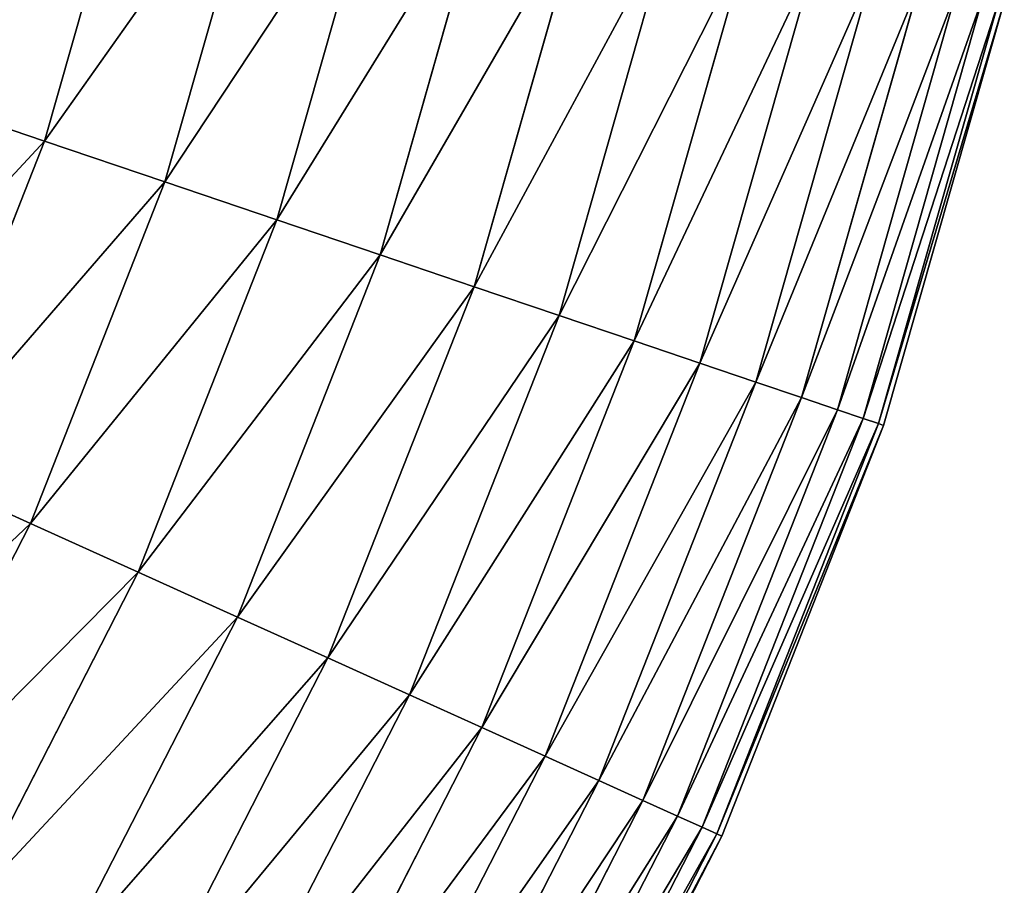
# Model space of a CAD drawing. Extents: x 5 to 965, y 4 to 104.
# Tile 636 of 656: x 953 to 964, y 32 to 42. Entities that reach past the tile are written whole.
import ezdxf

# ---------------------------------------------------------------- set-up
doc = ezdxf.new("R2010")
doc.units = 0
doc.layers.get('0').update_dxf_attribs({"color": 13, "linetype": 'CONTINUOUS'})

# ---------------------------------------------------------------- blocks, each defined once
blk = doc.blocks.new('COMPONENT_4')
for p, q in [((88.003, 37.1, 20.155), (89.082, 40.89, 20.155)), ((88.003, 37.1, 79.725), (89.082, 40.89, 79.725)), ((89.343, 36.647, 22.161), (90.46, 40.569, 22.161)), ((89.343, 36.647, 77.718), (90.46, 40.569, 77.718)), ((90.588, 36.225, 24.235), (91.74, 40.272, 24.235)), ((90.588, 36.225, 75.645), (91.74, 40.272, 75.645)), ((91.735, 35.837, 26.37), (92.92, 39.998, 26.37)), ((91.735, 35.837, 73.51), (92.92, 39.998, 73.51)), ((92.782, 35.482, 28.562), (93.996, 39.748, 28.562)), ((92.782, 35.482, 71.318), (93.996, 39.748, 71.318)), ((93.725, 35.163, 30.806), (94.966, 39.523, 30.806)), ((93.725, 35.163, 69.074), (94.966, 39.523, 69.074)), ((94.562, 34.88, 33.095), (95.827, 39.323, 33.095)), ((94.562, 34.88, 66.784), (95.827, 39.323, 66.784)), ((95.292, 34.632, 35.426), (96.578, 39.148, 35.426)), ((95.292, 34.632, 64.454), (96.578, 39.148, 64.454)), ((95.913, 34.422, 37.791), (97.216, 39, 37.791)), ((95.913, 34.422, 62.089), (97.216, 39, 62.089)), ((96.423, 34.25, 40.185), (97.741, 38.878, 40.185)), ((96.423, 34.25, 59.694), (97.741, 38.878, 59.694)), ((96.821, 34.115, 42.603), (98.15, 38.783, 42.603)), ((96.821, 34.115, 57.276), (98.15, 38.783, 57.276)), ((97.106, 34.018, 45.039), (98.443, 38.715, 45.039)), ((97.106, 34.018, 54.841), (98.443, 38.715, 54.841)), ((97.277, 33.96, 47.486), (98.619, 38.674, 47.486)), ((97.277, 33.96, 52.393), (98.619, 38.674, 52.393)), ((97.334, 33.941, 49.94), (98.678, 38.66, 49.94)), ((86.571, 37.585, 18.22), (88.003, 37.1, 20.155)), ((88.003, 37.1, 79.725), (86.571, 37.585, 81.659)), ((86.558, 33.435, 20.155), (88.003, 37.1, 20.155)), ((86.558, 33.435, 79.725), (88.003, 37.1, 79.725)), ((88.003, 37.1, 20.155), (89.343, 36.647, 22.161)), ((89.343, 36.647, 77.718), (88.003, 37.1, 79.725)), ((87.847, 32.852, 22.161), (89.343, 36.647, 22.161)), ((87.847, 32.852, 77.718), (89.343, 36.647, 77.718)), ((89.343, 36.647, 22.161), (90.588, 36.225, 24.235)), ((90.588, 36.225, 75.645), (89.343, 36.647, 77.718)), ((89.045, 32.31, 24.235), (90.588, 36.225, 24.235)), ((89.045, 32.31, 75.645), (90.588, 36.225, 75.645)), ((90.588, 36.225, 24.235), (91.735, 35.837, 26.37)), ((91.735, 35.837, 73.51), (90.588, 36.225, 75.645)), ((90.148, 31.811, 26.37), (91.735, 35.837, 26.37)), ((90.148, 31.811, 73.51), (91.735, 35.837, 73.51)), ((91.735, 35.837, 26.37), (92.782, 35.482, 28.562)), ((92.782, 35.482, 71.318), (91.735, 35.837, 73.51)), ((91.155, 31.356, 28.562), (92.782, 35.482, 28.562)), ((91.155, 31.356, 71.318), (92.782, 35.482, 71.318)), ((92.782, 35.482, 28.562), (93.725, 35.163, 30.806)), ((93.725, 35.163, 69.074), (92.782, 35.482, 71.318)), ((92.062, 30.946, 30.806), (93.725, 35.163, 30.806)), ((92.062, 30.946, 69.074), (93.725, 35.163, 69.074)), ((93.725, 35.163, 30.806), (94.562, 34.88, 33.095)), ((94.562, 34.88, 66.784), (93.725, 35.163, 69.074)), ((92.868, 30.582, 33.095), (94.562, 34.88, 33.095)), ((92.868, 30.582, 66.784), (94.562, 34.88, 66.784)), ((94.562, 34.88, 33.095), (95.292, 34.632, 35.426)), ((95.292, 34.632, 64.454), (94.562, 34.88, 66.784)), ((93.57, 30.264, 35.426), (95.292, 34.632, 35.426)), ((93.57, 30.264, 64.454), (95.292, 34.632, 64.454)), ((95.292, 34.632, 35.426), (95.913, 34.422, 37.791)), ((95.913, 34.422, 62.089), (95.292, 34.632, 64.454)), ((94.168, 29.994, 37.791), (95.913, 34.422, 37.791)), ((94.168, 29.994, 62.089), (95.913, 34.422, 62.089)), ((95.913, 34.422, 37.791), (96.423, 34.25, 40.185)), ((96.423, 34.25, 59.694), (95.913, 34.422, 62.089)), ((94.658, 29.773, 40.185), (96.423, 34.25, 40.185)), ((94.658, 29.773, 59.694), (96.423, 34.25, 59.694)), ((96.423, 34.25, 40.185), (96.821, 34.115, 42.603)), ((96.821, 34.115, 57.276), (96.423, 34.25, 59.694)), ((95.041, 29.6, 42.603), (96.821, 34.115, 42.603)), ((95.041, 29.6, 57.276), (96.821, 34.115, 57.276)), ((96.821, 34.115, 42.603), (97.106, 34.018, 45.039)), ((97.106, 34.018, 54.841), (96.821, 34.115, 57.276)), ((95.315, 29.476, 45.039), (97.106, 34.018, 45.039)), ((95.315, 29.476, 54.841), (97.106, 34.018, 54.841)), ((95.48, 29.401, 47.486), (97.277, 33.96, 47.486)), ((95.48, 29.401, 52.393), (97.277, 33.96, 52.393)), ((97.106, 34.018, 45.039), (97.277, 33.96, 47.486)), ((97.277, 33.96, 52.393), (97.106, 34.018, 54.841)), ((97.277, 33.96, 47.486), (97.334, 33.941, 49.94)), ((97.334, 33.941, 49.94), (97.277, 33.96, 52.393)), ((95.535, 29.376, 49.94), (97.334, 33.941, 49.94)), ((86.558, 33.435, 20.155), (87.847, 32.852, 22.161)), ((86.558, 33.435, 79.725), (87.847, 32.852, 77.718)), ((85.986, 29.222, 22.161), (87.847, 32.852, 22.161)), ((85.986, 29.222, 77.718), (87.847, 32.852, 77.718)), ((87.847, 32.852, 22.161), (89.045, 32.31, 24.235)), ((87.847, 32.852, 77.718), (89.045, 32.31, 75.645)), ((87.125, 28.566, 24.235), (89.045, 32.31, 24.235)), ((87.125, 28.566, 75.645), (89.045, 32.31, 75.645)), ((89.045, 32.31, 24.235), (90.148, 31.811, 26.37)), ((89.045, 32.31, 75.645), (90.148, 31.811, 73.51)), ((88.175, 27.961, 26.37), (90.148, 31.811, 26.37)), ((88.175, 27.961, 73.51), (90.148, 31.811, 73.51)), ((90.148, 31.811, 26.37), (91.155, 31.356, 28.562)), ((90.148, 31.811, 73.51), (91.155, 31.356, 71.318)), ((89.132, 27.41, 28.562), (91.155, 31.356, 28.562)), ((89.132, 27.41, 71.318), (91.155, 31.356, 71.318)), ((91.155, 31.356, 28.562), (92.062, 30.946, 30.806)), ((91.155, 31.356, 71.318), (92.062, 30.946, 69.074)), ((89.995, 26.912, 30.806), (92.062, 30.946, 30.806)), ((89.995, 26.912, 69.074), (92.062, 30.946, 69.074)), ((92.062, 30.946, 30.806), (92.868, 30.582, 33.095)), ((92.062, 30.946, 69.074), (92.868, 30.582, 66.784)), ((90.761, 26.471, 33.095), (92.868, 30.582, 33.095)), ((90.761, 26.471, 66.784), (92.868, 30.582, 66.784)), ((92.868, 30.582, 33.095), (93.57, 30.264, 35.426)), ((92.868, 30.582, 66.784), (93.57, 30.264, 64.454)), ((91.429, 26.086, 35.426), (93.57, 30.264, 35.426)), ((91.429, 26.086, 64.454), (93.57, 30.264, 64.454)), ((93.57, 30.264, 35.426), (94.168, 29.994, 37.791)), ((93.57, 30.264, 64.454), (94.168, 29.994, 62.089)), ((91.996, 25.759, 37.791), (94.168, 29.994, 37.791)), ((91.996, 25.759, 62.089), (94.168, 29.994, 62.089)), ((94.168, 29.994, 37.791), (94.658, 29.773, 40.185)), ((94.168, 29.994, 62.089), (94.658, 29.773, 59.694)), ((92.463, 25.49, 40.185), (94.658, 29.773, 40.185)), ((92.463, 25.49, 59.694), (94.658, 29.773, 59.694)), ((94.658, 29.773, 40.185), (95.041, 29.6, 42.603)), ((94.658, 29.773, 59.694), (95.041, 29.6, 57.276)), ((92.827, 25.28, 42.603), (95.041, 29.6, 42.603)), ((92.827, 25.28, 57.276), (95.041, 29.6, 57.276)), ((95.041, 29.6, 42.603), (95.315, 29.476, 45.039)), ((95.041, 29.6, 57.276), (95.315, 29.476, 54.841)), ((93.087, 25.13, 45.039), (95.315, 29.476, 45.039)), ((93.087, 25.13, 54.841), (95.315, 29.476, 54.841)), ((95.315, 29.476, 45.039), (95.48, 29.401, 47.486)), ((95.315, 29.476, 54.841), (95.48, 29.401, 52.393)), ((93.244, 25.04, 47.486), (95.48, 29.401, 47.486)), ((93.244, 25.04, 52.393), (95.48, 29.401, 52.393)), ((93.296, 25.01, 49.94), (95.535, 29.376, 49.94)), ((95.48, 29.401, 47.486), (95.535, 29.376, 49.94)), ((95.48, 29.401, 52.393), (95.535, 29.376, 49.94))]:
    blk.add_line(p, q)
mesh = blk.add_polyface()
corners = [(86.571, 37.585, 18.22), (89.082, 40.89, 20.155), (88.003, 37.1, 20.155), (87.609, 41.232, 18.22)]
mesh.append_faces([[corners[k] for k in face] for face in [(0, 1, 2), (1, 0, 3)]], dxfattribs={"vtx0": -1})
mesh = blk.add_polyface()
corners = [(89.082, 40.89, 79.725), (86.571, 37.585, 81.659), (88.003, 37.1, 79.725), (87.609, 41.232, 81.659)]
mesh.append_faces([[corners[k] for k in face] for face in [(0, 1, 2), (1, 0, 3)]], dxfattribs={"vtx0": -1})
mesh = blk.add_polyface()
corners = [(88.003, 37.1, 20.155), (90.46, 40.569, 22.161), (89.343, 36.647, 22.161), (89.082, 40.89, 20.155)]
mesh.append_faces([[corners[k] for k in face] for face in [(0, 1, 2), (1, 0, 3)]], dxfattribs={"vtx0": -1})
mesh = blk.add_polyface()
corners = [(90.46, 40.569, 77.718), (88.003, 37.1, 79.725), (89.343, 36.647, 77.718), (89.082, 40.89, 79.725)]
mesh.append_faces([[corners[k] for k in face] for face in [(0, 1, 2), (1, 0, 3)]], dxfattribs={"vtx0": -1})
mesh = blk.add_polyface()
corners = [(89.343, 36.647, 22.161), (91.74, 40.272, 24.235), (90.588, 36.225, 24.235), (90.46, 40.569, 22.161)]
mesh.append_faces([[corners[k] for k in face] for face in [(0, 1, 2), (1, 0, 3)]], dxfattribs={"vtx0": -1})
mesh = blk.add_polyface()
corners = [(91.74, 40.272, 75.645), (89.343, 36.647, 77.718), (90.588, 36.225, 75.645), (90.46, 40.569, 77.718)]
mesh.append_faces([[corners[k] for k in face] for face in [(0, 1, 2), (1, 0, 3)]], dxfattribs={"vtx0": -1})
mesh = blk.add_polyface()
corners = [(90.588, 36.225, 24.235), (92.92, 39.998, 26.37), (91.735, 35.837, 26.37), (91.74, 40.272, 24.235)]
mesh.append_faces([[corners[k] for k in face] for face in [(0, 1, 2), (1, 0, 3)]], dxfattribs={"vtx0": -1})
mesh = blk.add_polyface()
corners = [(92.92, 39.998, 73.51), (90.588, 36.225, 75.645), (91.735, 35.837, 73.51), (91.74, 40.272, 75.645)]
mesh.append_faces([[corners[k] for k in face] for face in [(0, 1, 2), (1, 0, 3)]], dxfattribs={"vtx0": -1})
mesh = blk.add_polyface()
corners = [(91.735, 35.837, 26.37), (93.996, 39.748, 28.562), (92.782, 35.482, 28.562), (92.92, 39.998, 26.37)]
mesh.append_faces([[corners[k] for k in face] for face in [(0, 1, 2), (1, 0, 3)]], dxfattribs={"vtx0": -1})
mesh = blk.add_polyface()
corners = [(93.996, 39.748, 71.318), (91.735, 35.837, 73.51), (92.782, 35.482, 71.318), (92.92, 39.998, 73.51)]
mesh.append_faces([[corners[k] for k in face] for face in [(0, 1, 2), (1, 0, 3)]], dxfattribs={"vtx0": -1})
mesh = blk.add_polyface()
corners = [(92.782, 35.482, 28.562), (94.966, 39.523, 30.806), (93.725, 35.163, 30.806), (93.996, 39.748, 28.562)]
mesh.append_faces([[corners[k] for k in face] for face in [(0, 1, 2), (1, 0, 3)]], dxfattribs={"vtx0": -1})
mesh = blk.add_polyface()
corners = [(94.966, 39.523, 69.074), (92.782, 35.482, 71.318), (93.725, 35.163, 69.074), (93.996, 39.748, 71.318)]
mesh.append_faces([[corners[k] for k in face] for face in [(0, 1, 2), (1, 0, 3)]], dxfattribs={"vtx0": -1})
mesh = blk.add_polyface()
corners = [(93.725, 35.163, 30.806), (95.827, 39.323, 33.095), (94.562, 34.88, 33.095), (94.966, 39.523, 30.806)]
mesh.append_faces([[corners[k] for k in face] for face in [(0, 1, 2), (1, 0, 3)]], dxfattribs={"vtx0": -1})
mesh = blk.add_polyface()
corners = [(95.827, 39.323, 66.784), (93.725, 35.163, 69.074), (94.562, 34.88, 66.784), (94.966, 39.523, 69.074)]
mesh.append_faces([[corners[k] for k in face] for face in [(0, 1, 2), (1, 0, 3)]], dxfattribs={"vtx0": -1})
mesh = blk.add_polyface()
corners = [(94.562, 34.88, 33.095), (96.578, 39.148, 35.426), (95.292, 34.632, 35.426), (95.827, 39.323, 33.095)]
mesh.append_faces([[corners[k] for k in face] for face in [(0, 1, 2), (1, 0, 3)]], dxfattribs={"vtx0": -1})
mesh = blk.add_polyface()
corners = [(96.578, 39.148, 64.454), (94.562, 34.88, 66.784), (95.292, 34.632, 64.454), (95.827, 39.323, 66.784)]
mesh.append_faces([[corners[k] for k in face] for face in [(0, 1, 2), (1, 0, 3)]], dxfattribs={"vtx0": -1})
mesh = blk.add_polyface()
corners = [(95.292, 34.632, 35.426), (97.216, 39, 37.791), (95.913, 34.422, 37.791), (96.578, 39.148, 35.426)]
mesh.append_faces([[corners[k] for k in face] for face in [(0, 1, 2), (1, 0, 3)]], dxfattribs={"vtx0": -1})
mesh = blk.add_polyface()
corners = [(97.216, 39, 62.089), (95.292, 34.632, 64.454), (95.913, 34.422, 62.089), (96.578, 39.148, 64.454)]
mesh.append_faces([[corners[k] for k in face] for face in [(0, 1, 2), (1, 0, 3)]], dxfattribs={"vtx0": -1})
mesh = blk.add_polyface()
corners = [(95.913, 34.422, 37.791), (97.741, 38.878, 40.185), (96.423, 34.25, 40.185), (97.216, 39, 37.791)]
mesh.append_faces([[corners[k] for k in face] for face in [(0, 1, 2), (1, 0, 3)]], dxfattribs={"vtx0": -1})
mesh = blk.add_polyface()
corners = [(97.741, 38.878, 59.694), (95.913, 34.422, 62.089), (96.423, 34.25, 59.694), (97.216, 39, 62.089)]
mesh.append_faces([[corners[k] for k in face] for face in [(0, 1, 2), (1, 0, 3)]], dxfattribs={"vtx0": -1})
mesh = blk.add_polyface()
corners = [(96.423, 34.25, 40.185), (98.15, 38.783, 42.603), (96.821, 34.115, 42.603), (97.741, 38.878, 40.185)]
mesh.append_faces([[corners[k] for k in face] for face in [(0, 1, 2), (1, 0, 3)]], dxfattribs={"vtx0": -1})
mesh = blk.add_polyface()
corners = [(98.15, 38.783, 57.276), (96.423, 34.25, 59.694), (96.821, 34.115, 57.276), (97.741, 38.878, 59.694)]
mesh.append_faces([[corners[k] for k in face] for face in [(0, 1, 2), (1, 0, 3)]], dxfattribs={"vtx0": -1})
mesh = blk.add_polyface()
corners = [(96.821, 34.115, 42.603), (98.443, 38.715, 45.039), (97.106, 34.018, 45.039), (98.15, 38.783, 42.603)]
mesh.append_faces([[corners[k] for k in face] for face in [(0, 1, 2), (1, 0, 3)]], dxfattribs={"vtx0": -1})
mesh = blk.add_polyface()
corners = [(98.443, 38.715, 54.841), (96.821, 34.115, 57.276), (97.106, 34.018, 54.841), (98.15, 38.783, 57.276)]
mesh.append_faces([[corners[k] for k in face] for face in [(0, 1, 2), (1, 0, 3)]], dxfattribs={"vtx0": -1})
mesh = blk.add_polyface()
corners = [(97.106, 34.018, 45.039), (98.619, 38.674, 47.486), (97.277, 33.96, 47.486), (98.443, 38.715, 45.039)]
mesh.append_faces([[corners[k] for k in face] for face in [(0, 1, 2), (1, 0, 3)]], dxfattribs={"vtx0": -1})
mesh = blk.add_polyface()
corners = [(98.619, 38.674, 52.393), (97.106, 34.018, 54.841), (97.277, 33.96, 52.393), (98.443, 38.715, 54.841)]
mesh.append_faces([[corners[k] for k in face] for face in [(0, 1, 2), (1, 0, 3)]], dxfattribs={"vtx0": -1})
mesh = blk.add_polyface()
corners = [(97.277, 33.96, 47.486), (98.678, 38.66, 49.94), (97.334, 33.941, 49.94), (98.619, 38.674, 47.486)]
mesh.append_faces([[corners[k] for k in face] for face in [(0, 1, 2), (1, 0, 3)]], dxfattribs={"vtx0": -1})
mesh = blk.add_polyface()
corners = [(98.678, 38.66, 49.94), (97.277, 33.96, 52.393), (97.334, 33.941, 49.94), (98.619, 38.674, 52.393)]
mesh.append_faces([[corners[k] for k in face] for face in [(0, 1, 2), (1, 0, 3)]], dxfattribs={"vtx0": -1})
mesh = blk.add_polyface()
corners = [(85.18, 34.058, 18.22), (88.003, 37.1, 20.155), (86.558, 33.435, 20.155), (86.571, 37.585, 18.22)]
mesh.append_faces([[corners[k] for k in face] for face in [(0, 1, 2), (1, 0, 3)]], dxfattribs={"vtx0": -1})
mesh = blk.add_polyface()
corners = [(88.003, 37.1, 79.725), (85.18, 34.058, 81.659), (86.558, 33.435, 79.725), (86.571, 37.585, 81.659)]
mesh.append_faces([[corners[k] for k in face] for face in [(0, 1, 2), (1, 0, 3)]], dxfattribs={"vtx0": -1})
mesh = blk.add_polyface()
corners = [(86.558, 33.435, 20.155), (89.343, 36.647, 22.161), (87.847, 32.852, 22.161), (88.003, 37.1, 20.155)]
mesh.append_faces([[corners[k] for k in face] for face in [(0, 1, 2), (1, 0, 3)]], dxfattribs={"vtx0": -1})
mesh = blk.add_polyface()
corners = [(89.343, 36.647, 77.718), (86.558, 33.435, 79.725), (87.847, 32.852, 77.718), (88.003, 37.1, 79.725)]
mesh.append_faces([[corners[k] for k in face] for face in [(0, 1, 2), (1, 0, 3)]], dxfattribs={"vtx0": -1})
mesh = blk.add_polyface()
corners = [(87.847, 32.852, 22.161), (90.588, 36.225, 24.235), (89.045, 32.31, 24.235), (89.343, 36.647, 22.161)]
mesh.append_faces([[corners[k] for k in face] for face in [(0, 1, 2), (1, 0, 3)]], dxfattribs={"vtx0": -1})
mesh = blk.add_polyface()
corners = [(90.588, 36.225, 75.645), (87.847, 32.852, 77.718), (89.045, 32.31, 75.645), (89.343, 36.647, 77.718)]
mesh.append_faces([[corners[k] for k in face] for face in [(0, 1, 2), (1, 0, 3)]], dxfattribs={"vtx0": -1})
mesh = blk.add_polyface()
corners = [(89.045, 32.31, 24.235), (91.735, 35.837, 26.37), (90.148, 31.811, 26.37), (90.588, 36.225, 24.235)]
mesh.append_faces([[corners[k] for k in face] for face in [(0, 1, 2), (1, 0, 3)]], dxfattribs={"vtx0": -1})
mesh = blk.add_polyface()
corners = [(91.735, 35.837, 73.51), (89.045, 32.31, 75.645), (90.148, 31.811, 73.51), (90.588, 36.225, 75.645)]
mesh.append_faces([[corners[k] for k in face] for face in [(0, 1, 2), (1, 0, 3)]], dxfattribs={"vtx0": -1})
mesh = blk.add_polyface()
corners = [(90.148, 31.811, 26.37), (92.782, 35.482, 28.562), (91.155, 31.356, 28.562), (91.735, 35.837, 26.37)]
mesh.append_faces([[corners[k] for k in face] for face in [(0, 1, 2), (1, 0, 3)]], dxfattribs={"vtx0": -1})
mesh = blk.add_polyface()
corners = [(92.782, 35.482, 71.318), (90.148, 31.811, 73.51), (91.155, 31.356, 71.318), (91.735, 35.837, 73.51)]
mesh.append_faces([[corners[k] for k in face] for face in [(0, 1, 2), (1, 0, 3)]], dxfattribs={"vtx0": -1})
mesh = blk.add_polyface()
corners = [(91.155, 31.356, 28.562), (93.725, 35.163, 30.806), (92.062, 30.946, 30.806), (92.782, 35.482, 28.562)]
mesh.append_faces([[corners[k] for k in face] for face in [(0, 1, 2), (1, 0, 3)]], dxfattribs={"vtx0": -1})
mesh = blk.add_polyface()
corners = [(93.725, 35.163, 69.074), (91.155, 31.356, 71.318), (92.062, 30.946, 69.074), (92.782, 35.482, 71.318)]
mesh.append_faces([[corners[k] for k in face] for face in [(0, 1, 2), (1, 0, 3)]], dxfattribs={"vtx0": -1})
mesh = blk.add_polyface()
corners = [(92.062, 30.946, 30.806), (94.562, 34.88, 33.095), (92.868, 30.582, 33.095), (93.725, 35.163, 30.806)]
mesh.append_faces([[corners[k] for k in face] for face in [(0, 1, 2), (1, 0, 3)]], dxfattribs={"vtx0": -1})
mesh = blk.add_polyface()
corners = [(94.562, 34.88, 66.784), (92.062, 30.946, 69.074), (92.868, 30.582, 66.784), (93.725, 35.163, 69.074)]
mesh.append_faces([[corners[k] for k in face] for face in [(0, 1, 2), (1, 0, 3)]], dxfattribs={"vtx0": -1})
mesh = blk.add_polyface()
corners = [(92.868, 30.582, 33.095), (95.292, 34.632, 35.426), (93.57, 30.264, 35.426), (94.562, 34.88, 33.095)]
mesh.append_faces([[corners[k] for k in face] for face in [(0, 1, 2), (1, 0, 3)]], dxfattribs={"vtx0": -1})
mesh = blk.add_polyface()
corners = [(95.292, 34.632, 64.454), (92.868, 30.582, 66.784), (93.57, 30.264, 64.454), (94.562, 34.88, 66.784)]
mesh.append_faces([[corners[k] for k in face] for face in [(0, 1, 2), (1, 0, 3)]], dxfattribs={"vtx0": -1})
mesh = blk.add_polyface()
corners = [(93.57, 30.264, 35.426), (95.913, 34.422, 37.791), (94.168, 29.994, 37.791), (95.292, 34.632, 35.426)]
mesh.append_faces([[corners[k] for k in face] for face in [(0, 1, 2), (1, 0, 3)]], dxfattribs={"vtx0": -1})
mesh = blk.add_polyface()
corners = [(95.913, 34.422, 62.089), (93.57, 30.264, 64.454), (94.168, 29.994, 62.089), (95.292, 34.632, 64.454)]
mesh.append_faces([[corners[k] for k in face] for face in [(0, 1, 2), (1, 0, 3)]], dxfattribs={"vtx0": -1})
mesh = blk.add_polyface()
corners = [(94.168, 29.994, 37.791), (96.423, 34.25, 40.185), (94.658, 29.773, 40.185), (95.913, 34.422, 37.791)]
mesh.append_faces([[corners[k] for k in face] for face in [(0, 1, 2), (1, 0, 3)]], dxfattribs={"vtx0": -1})
mesh = blk.add_polyface()
corners = [(96.423, 34.25, 59.694), (94.168, 29.994, 62.089), (94.658, 29.773, 59.694), (95.913, 34.422, 62.089)]
mesh.append_faces([[corners[k] for k in face] for face in [(0, 1, 2), (1, 0, 3)]], dxfattribs={"vtx0": -1})
mesh = blk.add_polyface()
corners = [(94.658, 29.773, 40.185), (96.821, 34.115, 42.603), (95.041, 29.6, 42.603), (96.423, 34.25, 40.185)]
mesh.append_faces([[corners[k] for k in face] for face in [(0, 1, 2), (1, 0, 3)]], dxfattribs={"vtx0": -1})
mesh = blk.add_polyface()
corners = [(96.821, 34.115, 57.276), (94.658, 29.773, 59.694), (95.041, 29.6, 57.276), (96.423, 34.25, 59.694)]
mesh.append_faces([[corners[k] for k in face] for face in [(0, 1, 2), (1, 0, 3)]], dxfattribs={"vtx0": -1})
mesh = blk.add_polyface()
corners = [(95.041, 29.6, 42.603), (97.106, 34.018, 45.039), (95.315, 29.476, 45.039), (96.821, 34.115, 42.603)]
mesh.append_faces([[corners[k] for k in face] for face in [(0, 1, 2), (1, 0, 3)]], dxfattribs={"vtx0": -1})
mesh = blk.add_polyface()
corners = [(97.106, 34.018, 54.841), (95.041, 29.6, 57.276), (95.315, 29.476, 54.841), (96.821, 34.115, 57.276)]
mesh.append_faces([[corners[k] for k in face] for face in [(0, 1, 2), (1, 0, 3)]], dxfattribs={"vtx0": -1})
mesh = blk.add_polyface()
corners = [(95.315, 29.476, 45.039), (97.277, 33.96, 47.486), (95.48, 29.401, 47.486), (97.106, 34.018, 45.039)]
mesh.append_faces([[corners[k] for k in face] for face in [(0, 1, 2), (1, 0, 3)]], dxfattribs={"vtx0": -1})
mesh = blk.add_polyface()
corners = [(97.277, 33.96, 52.393), (95.315, 29.476, 54.841), (95.48, 29.401, 52.393), (97.106, 34.018, 54.841)]
mesh.append_faces([[corners[k] for k in face] for face in [(0, 1, 2), (1, 0, 3)]], dxfattribs={"vtx0": -1})
mesh = blk.add_polyface()
corners = [(95.48, 29.401, 47.486), (97.334, 33.941, 49.94), (95.535, 29.376, 49.94), (97.277, 33.96, 47.486)]
mesh.append_faces([[corners[k] for k in face] for face in [(0, 1, 2), (1, 0, 3)]], dxfattribs={"vtx0": -1})
mesh = blk.add_polyface()
corners = [(97.334, 33.941, 49.94), (95.48, 29.401, 52.393), (95.535, 29.376, 49.94), (97.277, 33.96, 52.393)]
mesh.append_faces([[corners[k] for k in face] for face in [(0, 1, 2), (1, 0, 3)]], dxfattribs={"vtx0": -1})
mesh = blk.add_polyface()
corners = [(84.761, 29.929, 20.155), (87.847, 32.852, 22.161), (85.986, 29.222, 22.161), (86.558, 33.435, 20.155)]
mesh.append_faces([[corners[k] for k in face] for face in [(0, 1, 2), (1, 0, 3)]], dxfattribs={"vtx0": -1})
mesh = blk.add_polyface()
corners = [(87.847, 32.852, 77.718), (84.761, 29.929, 79.725), (85.986, 29.222, 77.718), (86.558, 33.435, 79.725)]
mesh.append_faces([[corners[k] for k in face] for face in [(0, 1, 2), (1, 0, 3)]], dxfattribs={"vtx0": -1})
mesh = blk.add_polyface()
corners = [(85.986, 29.222, 22.161), (89.045, 32.31, 24.235), (87.125, 28.566, 24.235), (87.847, 32.852, 22.161)]
mesh.append_faces([[corners[k] for k in face] for face in [(0, 1, 2), (1, 0, 3)]], dxfattribs={"vtx0": -1})
mesh = blk.add_polyface()
corners = [(89.045, 32.31, 75.645), (85.986, 29.222, 77.718), (87.125, 28.566, 75.645), (87.847, 32.852, 77.718)]
mesh.append_faces([[corners[k] for k in face] for face in [(0, 1, 2), (1, 0, 3)]], dxfattribs={"vtx0": -1})
mesh = blk.add_polyface()
corners = [(87.125, 28.566, 24.235), (90.148, 31.811, 26.37), (88.175, 27.961, 26.37), (89.045, 32.31, 24.235)]
mesh.append_faces([[corners[k] for k in face] for face in [(0, 1, 2), (1, 0, 3)]], dxfattribs={"vtx0": -1})
mesh = blk.add_polyface()
corners = [(90.148, 31.811, 73.51), (87.125, 28.566, 75.645), (88.175, 27.961, 73.51), (89.045, 32.31, 75.645)]
mesh.append_faces([[corners[k] for k in face] for face in [(0, 1, 2), (1, 0, 3)]], dxfattribs={"vtx0": -1})
mesh = blk.add_polyface()
corners = [(88.175, 27.961, 26.37), (91.155, 31.356, 28.562), (89.132, 27.41, 28.562), (90.148, 31.811, 26.37)]
mesh.append_faces([[corners[k] for k in face] for face in [(0, 1, 2), (1, 0, 3)]], dxfattribs={"vtx0": -1})
mesh = blk.add_polyface()
corners = [(91.155, 31.356, 71.318), (88.175, 27.961, 73.51), (89.132, 27.41, 71.318), (90.148, 31.811, 73.51)]
mesh.append_faces([[corners[k] for k in face] for face in [(0, 1, 2), (1, 0, 3)]], dxfattribs={"vtx0": -1})
mesh = blk.add_polyface()
corners = [(89.132, 27.41, 28.562), (92.062, 30.946, 30.806), (89.995, 26.912, 30.806), (91.155, 31.356, 28.562)]
mesh.append_faces([[corners[k] for k in face] for face in [(0, 1, 2), (1, 0, 3)]], dxfattribs={"vtx0": -1})
mesh = blk.add_polyface()
corners = [(92.062, 30.946, 69.074), (89.132, 27.41, 71.318), (89.995, 26.912, 69.074), (91.155, 31.356, 71.318)]
mesh.append_faces([[corners[k] for k in face] for face in [(0, 1, 2), (1, 0, 3)]], dxfattribs={"vtx0": -1})
mesh = blk.add_polyface()
corners = [(89.995, 26.912, 30.806), (92.868, 30.582, 33.095), (90.761, 26.471, 33.095), (92.062, 30.946, 30.806)]
mesh.append_faces([[corners[k] for k in face] for face in [(0, 1, 2), (1, 0, 3)]], dxfattribs={"vtx0": -1})
mesh = blk.add_polyface()
corners = [(92.868, 30.582, 66.784), (89.995, 26.912, 69.074), (90.761, 26.471, 66.784), (92.062, 30.946, 69.074)]
mesh.append_faces([[corners[k] for k in face] for face in [(0, 1, 2), (1, 0, 3)]], dxfattribs={"vtx0": -1})
mesh = blk.add_polyface()
corners = [(90.761, 26.471, 33.095), (93.57, 30.264, 35.426), (91.429, 26.086, 35.426), (92.868, 30.582, 33.095)]
mesh.append_faces([[corners[k] for k in face] for face in [(0, 1, 2), (1, 0, 3)]], dxfattribs={"vtx0": -1})
mesh = blk.add_polyface()
corners = [(93.57, 30.264, 64.454), (90.761, 26.471, 66.784), (91.429, 26.086, 64.454), (92.868, 30.582, 66.784)]
mesh.append_faces([[corners[k] for k in face] for face in [(0, 1, 2), (1, 0, 3)]], dxfattribs={"vtx0": -1})
mesh = blk.add_polyface()
corners = [(91.429, 26.086, 35.426), (94.168, 29.994, 37.791), (91.996, 25.759, 37.791), (93.57, 30.264, 35.426)]
mesh.append_faces([[corners[k] for k in face] for face in [(0, 1, 2), (1, 0, 3)]], dxfattribs={"vtx0": -1})
mesh = blk.add_polyface()
corners = [(94.168, 29.994, 62.089), (91.429, 26.086, 64.454), (91.996, 25.759, 62.089), (93.57, 30.264, 64.454)]
mesh.append_faces([[corners[k] for k in face] for face in [(0, 1, 2), (1, 0, 3)]], dxfattribs={"vtx0": -1})
mesh = blk.add_polyface()
corners = [(91.996, 25.759, 37.791), (94.658, 29.773, 40.185), (92.463, 25.49, 40.185), (94.168, 29.994, 37.791)]
mesh.append_faces([[corners[k] for k in face] for face in [(0, 1, 2), (1, 0, 3)]], dxfattribs={"vtx0": -1})
mesh = blk.add_polyface()
corners = [(94.658, 29.773, 59.694), (91.996, 25.759, 62.089), (92.463, 25.49, 59.694), (94.168, 29.994, 62.089)]
mesh.append_faces([[corners[k] for k in face] for face in [(0, 1, 2), (1, 0, 3)]], dxfattribs={"vtx0": -1})
mesh = blk.add_polyface()
corners = [(92.463, 25.49, 40.185), (95.041, 29.6, 42.603), (92.827, 25.28, 42.603), (94.658, 29.773, 40.185)]
mesh.append_faces([[corners[k] for k in face] for face in [(0, 1, 2), (1, 0, 3)]], dxfattribs={"vtx0": -1})
mesh = blk.add_polyface()
corners = [(95.041, 29.6, 57.276), (92.463, 25.49, 59.694), (92.827, 25.28, 57.276), (94.658, 29.773, 59.694)]
mesh.append_faces([[corners[k] for k in face] for face in [(0, 1, 2), (1, 0, 3)]], dxfattribs={"vtx0": -1})
mesh = blk.add_polyface()
corners = [(92.827, 25.28, 42.603), (95.315, 29.476, 45.039), (93.087, 25.13, 45.039), (95.041, 29.6, 42.603)]
mesh.append_faces([[corners[k] for k in face] for face in [(0, 1, 2), (1, 0, 3)]], dxfattribs={"vtx0": -1})
mesh = blk.add_polyface()
corners = [(95.315, 29.476, 54.841), (92.827, 25.28, 57.276), (93.087, 25.13, 54.841), (95.041, 29.6, 57.276)]
mesh.append_faces([[corners[k] for k in face] for face in [(0, 1, 2), (1, 0, 3)]], dxfattribs={"vtx0": -1})
mesh = blk.add_polyface()
corners = [(93.087, 25.13, 45.039), (95.48, 29.401, 47.486), (93.244, 25.04, 47.486), (95.315, 29.476, 45.039)]
mesh.append_faces([[corners[k] for k in face] for face in [(0, 1, 2), (1, 0, 3)]], dxfattribs={"vtx0": -1})
mesh = blk.add_polyface()
corners = [(95.48, 29.401, 52.393), (93.087, 25.13, 54.841), (93.244, 25.04, 52.393), (95.315, 29.476, 54.841)]
mesh.append_faces([[corners[k] for k in face] for face in [(0, 1, 2), (1, 0, 3)]], dxfattribs={"vtx0": -1})
mesh = blk.add_polyface()
corners = [(93.244, 25.04, 47.486), (95.535, 29.376, 49.94), (93.296, 25.01, 49.94), (95.48, 29.401, 47.486)]
mesh.append_faces([[corners[k] for k in face] for face in [(0, 1, 2), (1, 0, 3)]], dxfattribs={"vtx0": -1})
mesh = blk.add_polyface()
corners = [(95.535, 29.376, 49.94), (93.244, 25.04, 52.393), (93.296, 25.01, 49.94), (95.48, 29.401, 52.393)]
mesh.append_faces([[corners[k] for k in face] for face in [(0, 1, 2), (1, 0, 3)]], dxfattribs={"vtx0": -1})
blk = doc.blocks.new('COMPONENT_5')
blk.add_blockref('COMPONENT_4', (0, 0))
blk = doc.blocks.new('GROUP_9')
blk.add_blockref('COMPONENT_5', (780, 0))
blk = doc.blocks.new('GROUP_14')
blk.add_blockref('GROUP_9', (79.918, 0))

msp = doc.modelspace()

# ---------------------------------------------------------------- block references
msp.add_blockref('GROUP_14', (5.361, 3.573, 2.908))

doc.saveas('drawing.dxf')
